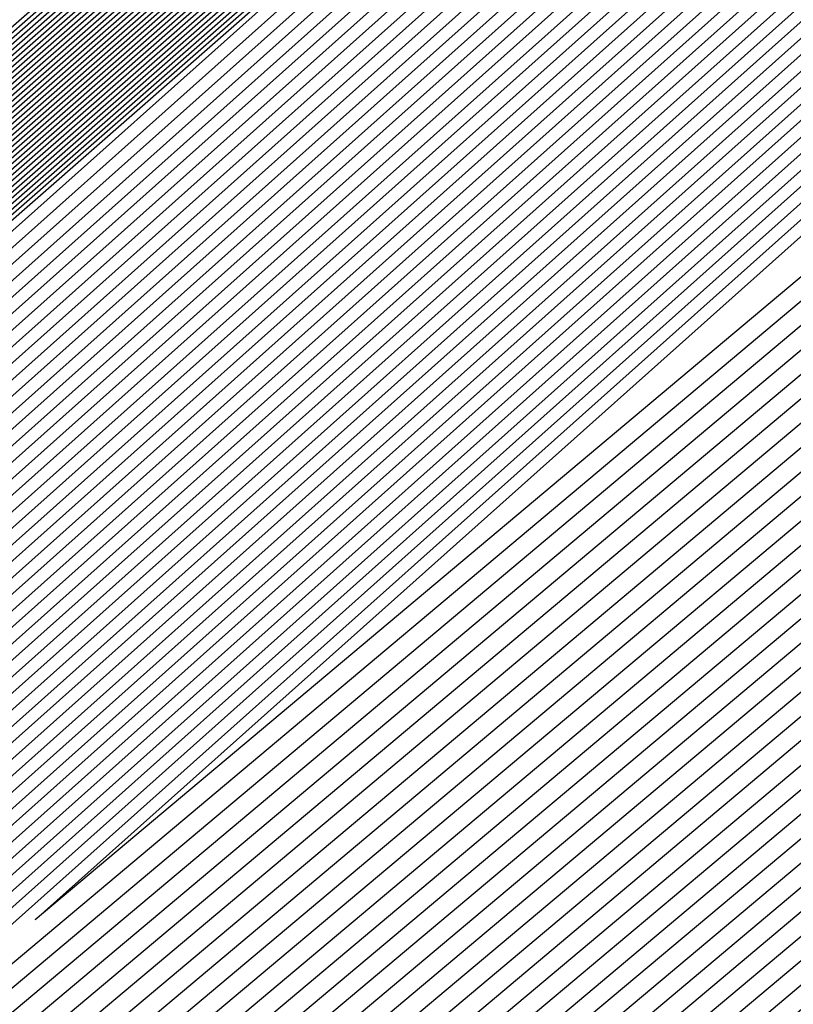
# Model space of a CAD drawing. Extents: x 3249832 to 3255657, y 13789405 to 13793316.
# Tile 864 of 1056: x 3253210.326 to 3253210.459, y 13791259.01 to 13791259.181. Entities that reach past the tile are written whole.
import ezdxf

# ---------------------------------------------------------------- set-up
doc = ezdxf.new("R2010")
doc.units = 0
doc.header["$LTSCALE"] = 100
doc.header["$MEASUREMENT"] = 0
for name, color, linetype in [('GRATIO_03231_CON', 1, 'CONTINUOUS'), ('GRATIO_0323_ICON', 1, 'CONTINUOUS'), ('TARGETS_EAST', 7, 'CONTINUOUS')]:
    doc.layers.add(name, color=color, linetype=linetype)

# ---------------------------------------------------------------- blocks, each defined once
blk = doc.blocks.new('Gratio_032316_contours')
at = {"layer": 'GRATIO_03231_CON', "color": 5, "linetype": 'Continuous', "flags": 128}
for points in [[(3253199.91476, 13791249.94607), (3253206.35005, 13791255.69401), (3253220.62135, 13791268.20931), (3253234.91309, 13791280.70156), (3253243.14501, 13791287.89098), (3253246.17798, 13791290.54045), (3253246.60814, 13791290.92348), (3253246.81319, 13791291.12271), (3253248.29704, 13791292.45723), (3253252.34515, 13791296.05524), (3253259.60281, 13791302.47703), (3253268.15463, 13791310.01121), (3253275.44504, 13791316.37851), (3253279.74658, 13791320.03974), (3253282.6443, 13791322.4162), (3253286.55135, 13791325.66929), (3253293.09954, 13791331.2627), (3253300.79521, 13791337.86923)], [(3253200.04827, 13791250.06247), (3253206.46521, 13791255.79401), (3253220.69582, 13791268.27363), (3253234.94682, 13791280.73025), (3253243.15531, 13791287.89915), (3253246.17972, 13791290.54097), (3253246.60886, 13791290.92268), (3253246.80649, 13791291.1146), (3253248.23624, 13791292.40044), (3253252.13672, 13791295.86723), (3253259.1297, 13791302.05482), (3253267.36963, 13791309.31423), (3253274.39416, 13791315.44932), (3253278.55179, 13791318.98826), (3253281.43456, 13791321.35667), (3253285.44542, 13791324.70455), (3253292.19561, 13791330.47582), (3253300.12972, 13791337.29016)], [(3253200.18178, 13791250.17887), (3253206.58037, 13791255.89402), (3253220.77029, 13791268.33795), (3253234.98056, 13791280.75895), (3253243.1656, 13791287.90733), (3253246.18145, 13791290.5415), (3253246.60957, 13791290.92188), (3253246.79978, 13791291.1065), (3253248.17544, 13791292.34365), (3253251.92829, 13791295.67922), (3253258.65658, 13791301.63261), (3253266.58464, 13791308.61725), (3253273.34328, 13791314.52012), (3253277.357, 13791317.93677), (3253280.22483, 13791320.29715), (3253284.33949, 13791323.73982), (3253291.29169, 13791329.68894), (3253299.46423, 13791336.71108)], [(3253200.44879, 13791250.41166), (3253206.81069, 13791256.09404), (3253220.91924, 13791268.4666), (3253235.04803, 13791280.81634), (3253243.18618, 13791287.92368), (3253246.18492, 13791290.54255), (3253246.611, 13791290.92029), (3253246.78637, 13791291.09029), (3253248.05384, 13791292.23007), (3253251.51143, 13791295.3032), (3253257.71035, 13791300.78818), (3253265.01464, 13791307.22329), (3253271.24153, 13791312.66173), (3253274.96742, 13791315.8338), (3253277.80537, 13791318.17811), (3253282.12763, 13791321.81036), (3253289.48383, 13791328.11518), (3253298.13324, 13791335.55292)], [(3253200.5823, 13791250.52806), (3253206.92586, 13791256.19405), (3253220.99372, 13791268.53092), (3253235.08176, 13791280.84504), (3253243.19647, 13791287.93185), (3253246.18666, 13791290.54307), (3253246.61171, 13791290.9195), (3253246.77966, 13791291.08219), (3253247.99304, 13791292.17328), (3253251.303, 13791295.11519), (3253257.23724, 13791300.36597), (3253264.22964, 13791306.52631), (3253270.19065, 13791311.73254), (3253273.77263, 13791314.78231), (3253276.59564, 13791317.11859), (3253281.0217, 13791320.84562), (3253288.57991, 13791327.3283), (3253297.46775, 13791334.97385)], [(3253200.71581, 13791250.64445), (3253207.04102, 13791256.29406), (3253221.06819, 13791268.59524), (3253235.1155, 13791280.87374), (3253243.20676, 13791287.94002), (3253246.18839, 13791290.5436), (3253246.61242, 13791290.9187), (3253246.77296, 13791291.07408), (3253247.93224, 13791292.11649), (3253251.09457, 13791294.92718), (3253256.76412, 13791299.94376), (3253263.44465, 13791305.82933), (3253269.13978, 13791310.80334), (3253272.57784, 13791313.73083), (3253275.38591, 13791316.05906), (3253279.91577, 13791319.88089), (3253287.67598, 13791326.54142), (3253296.80226, 13791334.39477)], [(3253200.84932, 13791250.76085), (3253207.15618, 13791256.39406), (3253221.14266, 13791268.65956), (3253235.14923, 13791280.90243), (3253243.21706, 13791287.9482), (3253246.19012, 13791290.54412), (3253246.61314, 13791290.9179), (3253246.76625, 13791291.06598), (3253247.87144, 13791292.0597), (3253250.88614, 13791294.73917), (3253256.29101, 13791299.52155), (3253262.65965, 13791305.13235), (3253268.0889, 13791309.87415), (3253271.38305, 13791312.67934), (3253274.17618, 13791314.99954), (3253278.80984, 13791318.91616), (3253286.77206, 13791325.75454), (3253296.13677, 13791333.81569)], [(3253201.11633, 13791250.99365), (3253207.3865, 13791256.59408), (3253221.29161, 13791268.78821), (3253235.2167, 13791280.95983), (3253243.23764, 13791287.96455), (3253246.19359, 13791290.54517), (3253246.61456, 13791290.91631), (3253246.75284, 13791291.04977), (3253247.74984, 13791291.94612), (3253250.46928, 13791294.36315), (3253255.34478, 13791298.67713), (3253261.08965, 13791303.73839), (3253265.98715, 13791308.01576), (3253268.99347, 13791310.57637), (3253271.75672, 13791312.8805), (3253276.59798, 13791316.9867), (3253284.9642, 13791324.18078), (3253294.80578, 13791332.65754)], [(3253201.24984, 13791251.11004), (3253207.50166, 13791256.69409), (3253221.36608, 13791268.85253), (3253235.25044, 13791280.98852), (3253243.24793, 13791287.97272), (3253246.19533, 13791290.5457), (3253246.61528, 13791290.91552), (3253246.74613, 13791291.04167), (3253247.68904, 13791291.88933), (3253250.26085, 13791294.17514), (3253254.87166, 13791298.25492), (3253260.30466, 13791303.04141), (3253264.93627, 13791307.08657), (3253267.79868, 13791309.52489), (3253270.54699, 13791311.82097), (3253275.49205, 13791316.02196), (3253284.06028, 13791323.3939), (3253294.14029, 13791332.07846)], [(3253201.38335, 13791251.22644), (3253207.61682, 13791256.7941), (3253221.44056, 13791268.91685), (3253235.28417, 13791281.01722), (3253243.25822, 13791287.9809), (3253246.19706, 13791290.54622), (3253246.61599, 13791290.91472), (3253246.73943, 13791291.03356), (3253247.62824, 13791291.83254), (3253250.05242, 13791293.98713), (3253254.39855, 13791297.83271), (3253259.51966, 13791302.34443), (3253263.88539, 13791306.15737), (3253266.60389, 13791308.4734), (3253269.33726, 13791310.76145), (3253274.38613, 13791315.05723), (3253283.15635, 13791322.60702), (3253293.4748, 13791331.49938)], [(3253201.51686, 13791251.34284), (3253207.73198, 13791256.8941), (3253221.51503, 13791268.98117), (3253235.31791, 13791281.04592), (3253243.26852, 13791287.98907), (3253246.1988, 13791290.54675), (3253246.6167, 13791290.91393), (3253246.73272, 13791291.02546), (3253247.56744, 13791291.77576), (3253249.84399, 13791293.79912), (3253253.92543, 13791297.41049), (3253258.73466, 13791301.64744), (3253262.83452, 13791305.22818), (3253265.4091, 13791307.42192), (3253268.12753, 13791309.70193), (3253273.2802, 13791314.0925), (3253282.25242, 13791321.82014), (3253292.80931, 13791330.9203), (3253301.81088, 13791338.63068)], [(3253201.78387, 13791251.57563), (3253207.9623, 13791257.09412), (3253221.66398, 13791269.10982), (3253235.38538, 13791281.10331), (3253243.2891, 13791288.00542), (3253246.20227, 13791290.5478), (3253246.61813, 13791290.91233), (3253246.71931, 13791291.00925), (3253247.44584, 13791291.66218), (3253249.42713, 13791293.4231), (3253252.9792, 13791296.56607), (3253257.16467, 13791300.25348), (3253260.73276, 13791303.36979), (3253263.01952, 13791305.31895), (3253265.70807, 13791307.58288), (3253271.06834, 13791312.16303), (3253280.44457, 13791320.24638), (3253291.47832, 13791329.76215), (3253300.88547, 13791337.82513)], [(3253201.91738, 13791251.69203), (3253208.07746, 13791257.19413), (3253221.73845, 13791269.17414), (3253235.41911, 13791281.13201), (3253243.29939, 13791288.01359), (3253246.204, 13791290.54832), (3253246.61884, 13791290.91154), (3253246.71261, 13791291.00114), (3253247.38504, 13791291.60539), (3253249.2187, 13791293.23509), (3253252.50609, 13791296.14386), (3253256.37967, 13791299.5565), (3253259.68189, 13791302.44059), (3253261.82473, 13791304.26746), (3253264.49834, 13791306.52336), (3253269.96241, 13791311.1983), (3253279.54064, 13791319.4595), (3253290.81283, 13791329.18307), (3253300.42277, 13791337.42236)], [(3253202.05089, 13791251.80842), (3253208.19262, 13791257.29414), (3253221.81293, 13791269.23846), (3253235.45285, 13791281.16071), (3253243.30968, 13791288.02177), (3253246.20573, 13791290.54885), (3253246.61956, 13791290.91074), (3253246.7059, 13791290.99304), (3253247.32424, 13791291.5486), (3253249.01027, 13791293.04708), (3253252.03297, 13791295.72165), (3253255.59467, 13791298.85952), (3253258.63101, 13791301.5114), (3253260.62994, 13791303.21597), (3253263.28861, 13791305.46384), (3253268.85648, 13791310.23357), (3253278.63672, 13791318.67262), (3253290.14734, 13791328.60399), (3253299.96006, 13791337.01958)], [(3253222.18973, 13791268.9562), (3253208.47101, 13791257.20698), (3253202.18439, 13791251.92482), (3253202.18439, 13791251.92482), (3253208.30778, 13791257.39414), (3253221.8874, 13791269.30278)], [(3253222.33685, 13791269.08692), (3253208.70035, 13791257.40813), (3253202.45141, 13791252.15761), (3253202.45141, 13791252.15761), (3253208.5381, 13791257.59416), (3253222.03635, 13791269.43142)], [(3253222.41042, 13791269.15229), (3253208.81502, 13791257.50869), (3253202.58492, 13791252.27401), (3253202.58492, 13791252.27401), (3253208.65326, 13791257.69417), (3253222.11082, 13791269.49575)], [(3253222.48398, 13791269.21765), (3253208.92969, 13791257.60926), (3253202.71843, 13791252.39041), (3253202.71843, 13791252.39041), (3253208.76842, 13791257.79418), (3253222.18529, 13791269.56007)], [(3253222.55754, 13791269.28301), (3253209.04436, 13791257.70983), (3253202.85194, 13791252.50681), (3253202.85193, 13791252.50681), (3253208.88358, 13791257.89419), (3253222.25977, 13791269.62439)], [(3253222.70467, 13791269.41374), (3253209.2737, 13791257.91097), (3253203.11895, 13791252.7396), (3253203.11895, 13791252.7396), (3253209.1139, 13791258.0942), (3253222.40871, 13791269.75304)], [(3253222.77823, 13791269.4791), (3253209.38837, 13791258.01154), (3253203.25246, 13791252.856), (3253203.25246, 13791252.856), (3253209.22906, 13791258.19421), (3253222.48319, 13791269.81736)], [(3253222.8518, 13791269.54447), (3253209.50304, 13791258.11211), (3253203.38597, 13791252.97239), (3253203.38597, 13791252.97239), (3253209.34422, 13791258.29422), (3253222.55766, 13791269.88168)], [(3253222.92536, 13791269.60983), (3253209.61771, 13791258.21268), (3253203.51947, 13791253.08879), (3253203.51947, 13791253.08879), (3253209.45938, 13791258.39423), (3253222.63214, 13791269.946)], [(3253294.55593, 13791331.78482), (3253282.65133, 13791321.30274), (3253268.6032, 13791309.01445), (3253256.6338, 13791298.60027), (3253249.91373, 13791292.81609), (3253247.40711, 13791290.71997), (3253247.02638, 13791290.44557), (3253246.62867, 13791290.09727), (3253243.8498, 13791287.66252), (3253236.27025, 13791281.09954), (3253223.07249, 13791269.74056), (3253209.84706, 13791258.41382), (3253203.78649, 13791253.32159), (3253203.78649, 13791253.32159), (3253209.68971, 13791258.59423), (3253222.78114, 13791270.07458), (3253235.89161, 13791281.53353), (3253243.79641, 13791288.43297), (3253249.04881, 13791292.99861), (3253256.14655, 13791299.14707), (3253268.13516, 13791309.52901), (3253282.25127, 13791321.73092), (3253294.2793, 13791332.07331)], [(3253294.30341, 13791331.56698), (3253282.46184, 13791321.1404), (3253268.48808, 13791308.91717), (3253256.58203, 13791298.55815), (3253249.89752, 13791292.80461), (3253247.40414, 13791290.71961), (3253247.02543, 13791290.44664), (3253246.629, 13791290.09938), (3253243.85878, 13791287.67218), (3253236.30279, 13791281.1296), (3253223.14605, 13791269.80592), (3253209.96173, 13791258.51439), (3253203.92, 13791253.43798), (3253203.92, 13791253.43798), (3253209.80487, 13791258.69424), (3253222.85565, 13791270.13885), (3253235.92547, 13791281.56208), (3253243.80512, 13791288.43921), (3253249.03601, 13791292.98573), (3253256.09723, 13791299.1022), (3253268.02248, 13791309.42905), (3253282.06389, 13791321.56632), (3253294.02824, 13791331.85395)], [(3253294.05089, 13791331.34915), (3253282.27235, 13791320.97806), (3253268.37296, 13791308.8199), (3253256.53026, 13791298.51602), (3253249.8813, 13791292.79314), (3253247.40117, 13791290.71925), (3253247.02448, 13791290.44772), (3253246.62933, 13791290.10149), (3253243.86776, 13791287.68184), (3253236.33533, 13791281.15966), (3253223.21961, 13791269.87129), (3253210.0764, 13791258.61496), (3253204.05351, 13791253.55438), (3253204.05351, 13791253.55438), (3253209.92004, 13791258.79424), (3253222.93017, 13791270.20313), (3253235.95934, 13791281.59062), (3253243.81382, 13791288.44544), (3253249.02321, 13791292.97286), (3253256.04791, 13791299.05733), (3253267.90979, 13791309.32909), (3253281.87651, 13791321.40172), (3253293.77719, 13791331.63458)], [(3253293.79837, 13791331.13131), (3253282.08285, 13791320.81572), (3253268.25784, 13791308.72262), (3253256.47849, 13791298.4739), (3253249.86508, 13791292.78166), (3253247.39821, 13791290.71889), (3253247.02354, 13791290.4488), (3253246.62966, 13791290.1036), (3253243.87675, 13791287.6915), (3253236.36787, 13791281.18972), (3253223.29318, 13791269.93665), (3253210.19107, 13791258.71553), (3253204.18702, 13791253.67078), (3253204.18701, 13791253.67078), (3253210.0352, 13791258.89424), (3253223.00468, 13791270.26741), (3253235.9932, 13791281.61917), (3253243.82253, 13791288.45167), (3253249.01041, 13791292.95999), (3253255.9986, 13791299.01245), (3253267.79711, 13791309.22914), (3253281.68913, 13791321.23712), (3253293.52613, 13791331.41522)], [(3253281.70387, 13791320.49104), (3253268.02759, 13791308.52807), (3253256.37495, 13791298.38965), (3253249.83265, 13791292.75871), (3253247.39227, 13791290.71816), (3253247.02165, 13791290.45095), (3253246.63032, 13791290.10782), (3253243.89471, 13791287.71083), (3253236.43295, 13791281.24983), (3253223.4403, 13791270.06738), (3253210.42041, 13791258.91666), (3253204.45403, 13791253.90357), (3253204.45403, 13791253.90357), (3253210.2655, 13791259.09429), (3253223.15342, 13791270.39627), (3253236.05998, 13791281.67732), (3253243.49467, 13791288.16911), (3253246.23629, 13791290.55891), (3253246.63094, 13791290.89792), (3253246.97688, 13791291.19282), (3253249.38096, 13791293.27243), (3253255.90221, 13791298.92109), (3253267.57241, 13791309.02875), (3253281.31446, 13791320.90786)], [(3253281.51437, 13791320.3287), (3253267.91246, 13791308.4308), (3253256.32319, 13791298.34753), (3253249.81643, 13791292.74723), (3253247.38931, 13791290.7178), (3253247.0207, 13791290.45203), (3253246.63065, 13791290.10993), (3253243.90369, 13791287.72049), (3253236.4655, 13791281.27989), (3253223.51387, 13791270.13274), (3253210.53508, 13791259.01723), (3253204.58754, 13791254.01997), (3253204.58754, 13791254.01997), (3253210.38066, 13791259.1943), (3253223.22789, 13791270.4606), (3253236.0937, 13791281.70603), (3253243.50493, 13791288.17732), (3253246.23793, 13791290.55953), (3253246.63143, 13791290.89735), (3253246.97568, 13791291.19044), (3253249.36691, 13791293.25849), (3253255.85289, 13791298.87622), (3253267.45972, 13791308.92879), (3253281.12708, 13791320.74326)], [(3253281.32488, 13791320.16636), (3253267.79734, 13791308.33352), (3253256.27142, 13791298.30541), (3253249.80022, 13791292.73576), (3253247.38634, 13791290.71744), (3253247.01976, 13791290.4531), (3253246.63098, 13791290.11204), (3253243.91267, 13791287.73015), (3253236.49804, 13791281.30995), (3253223.58743, 13791270.1981), (3253210.64975, 13791259.1178), (3253204.72105, 13791254.13636), (3253204.72105, 13791254.13637), (3253210.49582, 13791259.2943), (3253223.30236, 13791270.52492), (3253236.12742, 13791281.73474), (3253243.51518, 13791288.18552), (3253246.23956, 13791290.56015), (3253246.63193, 13791290.89678), (3253246.97448, 13791291.18805), (3253249.35287, 13791293.24455), (3253255.80356, 13791298.83135), (3253267.34704, 13791308.82884), (3253280.9397, 13791320.57865)], [(3253281.13539, 13791320.00402), (3253267.68222, 13791308.23625), (3253256.21965, 13791298.26328), (3253249.784, 13791292.72428), (3253247.38337, 13791290.71708), (3253247.01881, 13791290.45418), (3253246.63131, 13791290.11416), (3253243.92165, 13791287.73981), (3253236.53058, 13791281.34001), (3253223.66099, 13791270.26347), (3253210.76442, 13791259.21837), (3253204.85455, 13791254.25276), (3253204.85455, 13791254.25276), (3253210.61098, 13791259.39431), (3253223.37683, 13791270.58925), (3253236.16114, 13791281.76345), (3253243.52543, 13791288.19373), (3253246.2412, 13791290.56077), (3253246.63242, 13791290.89621), (3253246.97329, 13791291.18567), (3253249.33882, 13791293.23061), (3253255.75424, 13791298.78648), (3253267.23435, 13791308.72888), (3253280.75231, 13791320.41405)], [(3253267.45197, 13791308.0417), (3253256.11611, 13791298.17904), (3253249.75157, 13791292.70133), (3253247.37744, 13791290.71635), (3253247.01692, 13791290.45633), (3253246.63197, 13791290.11838), (3253243.93961, 13791287.75913), (3253236.59567, 13791281.40012), (3253223.80812, 13791270.3942), (3253210.99376, 13791259.41951), (3253205.12157, 13791254.48556), (3253205.12157, 13791254.48556), (3253210.84129, 13791259.59433), (3253223.52577, 13791270.7179), (3253236.22858, 13791281.82086), (3253243.54593, 13791288.21014), (3253246.24446, 13791290.562), (3253246.6334, 13791290.89508), (3253246.97089, 13791291.1809), (3253249.31072, 13791293.20273), (3253255.65559, 13791298.69674), (3253267.00898, 13791308.52897)], [(3253267.33685, 13791307.94442), (3253256.06434, 13791298.13691), (3253249.73535, 13791292.68985), (3253247.37447, 13791290.71599), (3253247.01598, 13791290.45741), (3253246.6323, 13791290.12049), (3253243.9486, 13791287.76879), (3253236.62821, 13791281.43018), (3253223.88168, 13791270.45956), (3253211.10843, 13791259.52008), (3253205.25508, 13791254.60195), (3253205.25508, 13791254.60195), (3253210.95645, 13791259.69434), (3253223.60023, 13791270.78223), (3253236.2623, 13791281.84957), (3253243.55619, 13791288.21834), (3253246.2461, 13791290.56262), (3253246.63389, 13791290.89451), (3253246.96969, 13791291.17852), (3253249.29667, 13791293.18879), (3253255.60626, 13791298.65187), (3253266.8963, 13791308.42902)], [(3253267.22172, 13791307.84715), (3253256.01257, 13791298.09479), (3253249.71913, 13791292.67838), (3253247.37151, 13791290.71563), (3253247.01503, 13791290.45848), (3253246.63263, 13791290.1226), (3253243.95758, 13791287.77846), (3253236.66075, 13791281.46024), (3253223.95525, 13791270.52492), (3253211.2231, 13791259.62065), (3253205.38858, 13791254.71835), (3253205.38859, 13791254.71835), (3253211.07161, 13791259.79435), (3253223.6747, 13791270.84655), (3253236.29602, 13791281.87828), (3253243.56644, 13791288.22655), (3253246.24773, 13791290.56324), (3253246.63439, 13791290.89394), (3253246.9685, 13791291.17613), (3253249.28262, 13791293.17485), (3253255.55694, 13791298.607), (3253266.78361, 13791308.32906)], [(3253267.1066, 13791307.74987), (3253255.96081, 13791298.05266), (3253249.70292, 13791292.6669), (3253247.36854, 13791290.71526), (3253247.01409, 13791290.45956), (3253246.63296, 13791290.12471), (3253243.96656, 13791287.78812), (3253236.69329, 13791281.49029), (3253224.02881, 13791270.59029), (3253211.33777, 13791259.72122), (3253205.52209, 13791254.83475), (3253205.52209, 13791254.83475), (3253211.18677, 13791259.89435), (3253223.74917, 13791270.91088), (3253236.32974, 13791281.90699), (3253243.57669, 13791288.23475), (3253246.24937, 13791290.56386), (3253246.63488, 13791290.89337), (3253246.9673, 13791291.17375), (3253249.26858, 13791293.16091), (3253255.50762, 13791298.56213), (3253266.67093, 13791308.22911)], [(3253266.87636, 13791307.55532), (3253255.85727, 13791297.96842), (3253249.67048, 13791292.64395), (3253247.36261, 13791290.71454), (3253247.01219, 13791290.46171), (3253246.63362, 13791290.12893), (3253243.98452, 13791287.80744), (3253236.75838, 13791281.55041), (3253224.17594, 13791270.72101), (3253211.56711, 13791259.92236), (3253205.78911, 13791255.06754), (3253205.78911, 13791255.06754), (3253211.41709, 13791260.09437), (3253223.89811, 13791271.03953), (3253236.39717, 13791281.9644), (3253243.59719, 13791288.25117), (3253246.25263, 13791290.56509), (3253246.63586, 13791290.89224), (3253246.96491, 13791291.16898), (3253249.24048, 13791293.13303), (3253255.40897, 13791298.4724), (3253266.44556, 13791308.0292)], [(3253266.76123, 13791307.45805), (3253255.8055, 13791297.92629), (3253249.65427, 13791292.63247), (3253247.35964, 13791290.71418), (3253247.01125, 13791290.46279), (3253246.63395, 13791290.13104), (3253243.9935, 13791287.8171), (3253236.79092, 13791281.58047), (3253224.2495, 13791270.78638), (3253211.68179, 13791260.02293), (3253205.92262, 13791255.18394), (3253205.92262, 13791255.18394), (3253211.53225, 13791260.19438), (3253223.97258, 13791271.10386), (3253236.43089, 13791281.99311), (3253243.60744, 13791288.25937), (3253246.25427, 13791290.56571), (3253246.63635, 13791290.89167), (3253246.96371, 13791291.1666), (3253249.22643, 13791293.11909), (3253255.35964, 13791298.42753), (3253266.33287, 13791307.92924)], [(3253266.64611, 13791307.36077), (3253255.75373, 13791297.88417), (3253249.63805, 13791292.621), (3253247.35667, 13791290.71382), (3253247.0103, 13791290.46387), (3253246.63428, 13791290.13316), (3253244.00248, 13791287.82676), (3253236.82346, 13791281.61053), (3253224.32306, 13791270.85174), (3253211.79646, 13791260.1235), (3253206.05613, 13791255.30034), (3253206.05613, 13791255.30033), (3253211.64741, 13791260.29439), (3253224.04705, 13791271.16818), (3253236.46461, 13791282.02182), (3253243.6177, 13791288.26758), (3253246.2559, 13791290.56633), (3253246.63684, 13791290.8911), (3253246.96251, 13791291.16422), (3253249.21238, 13791293.10515), (3253255.31032, 13791298.38266), (3253266.22019, 13791307.82929)], [(3253266.53099, 13791307.2635), (3253255.70196, 13791297.84205), (3253249.62183, 13791292.60952), (3253247.35371, 13791290.71345), (3253247.00936, 13791290.46494), (3253246.63461, 13791290.13527), (3253244.01147, 13791287.83642), (3253236.856, 13791281.64058), (3253224.39663, 13791270.9171), (3253211.91113, 13791260.22407), (3253206.18963, 13791255.41673), (3253206.18963, 13791255.41673), (3253211.76257, 13791260.3944), (3253224.12152, 13791271.23251), (3253236.49833, 13791282.05053), (3253243.62795, 13791288.27578), (3253246.25754, 13791290.56695), (3253246.63734, 13791290.89054), (3253246.96131, 13791291.16183), (3253249.19833, 13791293.09121), (3253255.26099, 13791298.33779), (3253266.1075, 13791307.72933)], [(3253266.30074, 13791307.06895), (3253255.59843, 13791297.7578), (3253249.5894, 13791292.58657), (3253247.34778, 13791290.71273), (3253247.00747, 13791290.4671), (3253246.63526, 13791290.13949), (3253244.02943, 13791287.85574), (3253236.92109, 13791281.7007), (3253224.54375, 13791271.04783), (3253212.14047, 13791260.42521), (3253206.45665, 13791255.64953), (3253206.45665, 13791255.64953), (3253211.99289, 13791260.59441), (3253224.27046, 13791271.36115), (3253236.56577, 13791282.10794), (3253243.64845, 13791288.29219), (3253246.2608, 13791290.56818), (3253246.63832, 13791290.8894), (3253246.95892, 13791291.15707), (3253249.17024, 13791293.06333), (3253255.16235, 13791298.24805), (3253265.88213, 13791307.52942)], [(3253266.18562, 13791306.97167), (3253255.54666, 13791297.71567), (3253249.57318, 13791292.57509), (3253247.34481, 13791290.71237), (3253247.00652, 13791290.46817), (3253246.63559, 13791290.1416), (3253244.03841, 13791287.86541), (3253236.95363, 13791281.73076), (3253224.61732, 13791271.1132), (3253212.25514, 13791260.52577), (3253206.59016, 13791255.76592), (3253206.59016, 13791255.76592), (3253212.10805, 13791260.69442), (3253224.34492, 13791271.42548), (3253236.59949, 13791282.13665), (3253243.6587, 13791288.3004), (3253246.26244, 13791290.5688), (3253246.63881, 13791290.88883), (3253246.95772, 13791291.15468), (3253249.15619, 13791293.04939), (3253255.11302, 13791298.20318), (3253265.76944, 13791307.42947)], [(3253266.07049, 13791306.8744), (3253255.49489, 13791297.67355), (3253249.55697, 13791292.56362), (3253247.34184, 13791290.712), (3253247.00558, 13791290.46925), (3253246.63592, 13791290.14371), (3253244.04739, 13791287.87507), (3253236.98617, 13791281.76081), (3253224.69088, 13791271.17856), (3253212.36981, 13791260.62634), (3253206.72366, 13791255.88232), (3253206.72367, 13791255.88232), (3253212.22321, 13791260.79443), (3253224.41939, 13791271.4898), (3253236.63321, 13791282.16536), (3253243.66895, 13791288.30861), (3253246.26407, 13791290.56942), (3253246.6393, 13791290.88827), (3253246.95652, 13791291.1523), (3253249.14214, 13791293.03545), (3253255.0637, 13791298.15831), (3253265.65676, 13791307.32951)], [(3253265.95537, 13791306.77712), (3253255.44312, 13791297.63143), (3253249.54075, 13791292.55214), (3253247.33888, 13791290.71164), (3253247.00463, 13791290.47032), (3253246.63625, 13791290.14582), (3253244.05637, 13791287.88473), (3253237.01871, 13791281.79087), (3253224.76444, 13791271.24392), (3253212.48448, 13791260.72691), (3253206.85717, 13791255.99872), (3253206.85717, 13791255.99872), (3253212.33837, 13791260.89444), (3253224.49386, 13791271.55413), (3253236.66693, 13791282.19407), (3253243.67921, 13791288.31681), (3253246.26571, 13791290.57004), (3253246.6398, 13791290.8877), (3253246.95533, 13791291.14992), (3253249.12809, 13791293.02151), (3253255.01437, 13791298.11344), (3253265.54407, 13791307.22956)], [(3253265.72512, 13791306.58257), (3253255.33958, 13791297.54718), (3253249.50832, 13791292.52919), (3253247.33294, 13791290.71092), (3253247.00274, 13791290.47248), (3253246.63691, 13791290.15005), (3253244.07433, 13791287.90405), (3253237.0838, 13791281.85099), (3253224.91157, 13791271.37465), (3253212.71382, 13791260.92805), (3253207.12419, 13791256.23151), (3253207.12419, 13791256.23151), (3253212.56869, 13791261.09446), (3253224.6428, 13791271.68278), (3253236.73437, 13791282.25148), (3253243.69971, 13791288.33322), (3253246.26897, 13791290.57127), (3253246.64078, 13791290.88656), (3253246.95293, 13791291.14515), (3253249.1, 13791292.99362), (3253254.91572, 13791298.02371), (3253265.3187, 13791307.02965)], [(3253265.61, 13791306.4853), (3253255.28781, 13791297.50506), (3253249.4921, 13791292.51771), (3253247.32998, 13791290.71056), (3253247.0018, 13791290.47355), (3253246.63724, 13791290.15216), (3253244.08331, 13791287.91371), (3253237.11634, 13791281.88104), (3253224.98513, 13791271.44001), (3253212.82849, 13791261.02862), (3253207.2577, 13791256.34791), (3253207.2577, 13791256.34791), (3253212.68385, 13791261.19447), (3253224.71727, 13791271.7471), (3253236.76809, 13791282.28019), (3253243.70996, 13791288.34143), (3253246.27061, 13791290.57189), (3253246.64127, 13791290.88599), (3253246.95174, 13791291.14277), (3253249.08595, 13791292.97968), (3253254.8664, 13791297.97884), (3253265.20602, 13791306.92969)], [(3253265.49488, 13791306.38803), (3253255.23605, 13791297.46293), (3253249.47588, 13791292.50624), (3253247.32701, 13791290.71019), (3253247.00085, 13791290.47463), (3253246.63757, 13791290.15427), (3253244.0923, 13791287.92337), (3253237.14888, 13791281.9111), (3253225.0587, 13791271.50538), (3253212.94316, 13791261.12919), (3253207.39121, 13791256.46431), (3253207.39121, 13791256.46431), (3253212.79901, 13791261.29448), (3253224.79174, 13791271.81143), (3253236.80181, 13791282.3089), (3253243.72021, 13791288.34963), (3253246.27224, 13791290.57251), (3253246.64176, 13791290.88543), (3253246.95054, 13791291.14038), (3253249.0719, 13791292.96574), (3253254.81708, 13791297.93397), (3253265.09333, 13791306.82974)], [(3253265.37976, 13791306.29075), (3253255.18428, 13791297.42081), (3253249.45967, 13791292.49476), (3253247.32404, 13791290.70983), (3253246.9999, 13791290.47571), (3253246.6379, 13791290.15638), (3253244.10128, 13791287.93303), (3253237.18142, 13791281.94116), (3253225.13226, 13791271.57074), (3253213.05783, 13791261.22976), (3253207.52471, 13791256.5807), (3253207.52471, 13791256.5807), (3253212.91417, 13791261.39448), (3253224.86621, 13791271.87575), (3253236.83553, 13791282.33761), (3253243.73047, 13791288.35784), (3253246.27388, 13791290.57313), (3253246.64226, 13791290.88486), (3253246.94934, 13791291.138), (3253249.05785, 13791292.9518), (3253254.76775, 13791297.8891), (3253264.98065, 13791306.72978)], [(3253265.14951, 13791306.0962), (3253255.08074, 13791297.33656), (3253249.42723, 13791292.47181), (3253247.31811, 13791290.70911), (3253246.99801, 13791290.47786), (3253246.63856, 13791290.1606), (3253244.11924, 13791287.95236), (3253237.24651, 13791282.00127), (3253225.27938, 13791271.70147), (3253213.28717, 13791261.4309), (3253207.79173, 13791256.8135), (3253207.79173, 13791256.8135), (3253213.14449, 13791261.5945), (3253225.01515, 13791272.0044), (3253236.90297, 13791282.39502), (3253243.75097, 13791288.37425), (3253246.27714, 13791290.57436), (3253246.64324, 13791290.88372), (3253246.94695, 13791291.13323), (3253249.02975, 13791292.92392), (3253254.6691, 13791297.79936), (3253264.75528, 13791306.52987)], [(3253265.03439, 13791305.99892), (3253255.02897, 13791297.29444), (3253249.41102, 13791292.46033), (3253247.31514, 13791290.70874), (3253246.99707, 13791290.47894), (3253246.63889, 13791290.16271), (3253244.12822, 13791287.96202), (3253237.27905, 13791282.03133), (3253225.35295, 13791271.76683), (3253213.40184, 13791261.53147), (3253207.92524, 13791256.92989), (3253207.92524, 13791256.92989), (3253213.25965, 13791261.69451), (3253225.08961, 13791272.06873), (3253236.93669, 13791282.42373), (3253243.76122, 13791288.38246), (3253246.27878, 13791290.57498), (3253246.64373, 13791290.88316), (3253246.94575, 13791291.13085), (3253249.01571, 13791292.90998), (3253254.61978, 13791297.75449), (3253264.64259, 13791306.42992)], [(3253264.91926, 13791305.90165), (3253254.9772, 13791297.25231), (3253249.3948, 13791292.44886), (3253247.31218, 13791290.70838), (3253246.99612, 13791290.48001), (3253246.63922, 13791290.16482), (3253244.1372, 13791287.97168), (3253237.31159, 13791282.06139), (3253225.42651, 13791271.83219), (3253213.51651, 13791261.63204), (3253208.05874, 13791257.04629), (3253208.05875, 13791257.04629), (3253213.37481, 13791261.79452), (3253225.16408, 13791272.13306), (3253236.97041, 13791282.45244), (3253243.77147, 13791288.39066), (3253246.28041, 13791290.5756), (3253246.64422, 13791290.88259), (3253246.94455, 13791291.12847), (3253249.00166, 13791292.89604), (3253254.57046, 13791297.70962), (3253264.52991, 13791306.32996)], [(3253264.80414, 13791305.80438), (3253254.92543, 13791297.21019), (3253249.37858, 13791292.43738), (3253247.30921, 13791290.70802), (3253246.99518, 13791290.48109), (3253246.63955, 13791290.16693), (3253244.14618, 13791287.98134), (3253237.34413, 13791282.09145), (3253225.50007, 13791271.89756), (3253213.63118, 13791261.73261), (3253208.19225, 13791257.16269), (3253208.19225, 13791257.16269), (3253213.48997, 13791261.89453), (3253225.23855, 13791272.19738), (3253237.00413, 13791282.48115), (3253243.78172, 13791288.39887), (3253246.28205, 13791290.57622), (3253246.64472, 13791290.88202), (3253246.94335, 13791291.12608), (3253248.98761, 13791292.8821), (3253254.52113, 13791297.66475), (3253264.41722, 13791306.23001)], [(3253264.57389, 13791305.60983), (3253254.8219, 13791297.12594), (3253249.34615, 13791292.41443), (3253247.30328, 13791290.7073), (3253246.99329, 13791290.48324), (3253246.64021, 13791290.17116), (3253244.16415, 13791288.00066), (3253237.40922, 13791282.15156), (3253225.6472, 13791272.02829), (3253213.86052, 13791261.93375), (3253208.45927, 13791257.39548), (3253208.45927, 13791257.39548), (3253213.72028, 13791262.09454), (3253225.38749, 13791272.32603), (3253237.07157, 13791282.53856), (3253243.80223, 13791288.41528), (3253246.28532, 13791290.57745), (3253246.6457, 13791290.88089), (3253246.94096, 13791291.12132), (3253248.95951, 13791292.85422), (3253254.42248, 13791297.57502), (3253264.19185, 13791306.0301)], [(3253264.45877, 13791305.51255), (3253254.77013, 13791297.08382), (3253249.32993, 13791292.40295), (3253247.30031, 13791290.70693), (3253246.99234, 13791290.48432), (3253246.64054, 13791290.17327), (3253244.17313, 13791288.01032), (3253237.44176, 13791282.18162), (3253225.72077, 13791272.09365), (3253213.97519, 13791262.03431), (3253208.59278, 13791257.51188), (3253208.59278, 13791257.51188), (3253213.83545, 13791262.19455), (3253225.46196, 13791272.39036), (3253237.10529, 13791282.56727), (3253243.81248, 13791288.42348), (3253246.28695, 13791290.57807), (3253246.64619, 13791290.88032), (3253246.93976, 13791291.11893), (3253248.94547, 13791292.84028), (3253254.37316, 13791297.53015), (3253264.07917, 13791305.93015)], [(3253264.34365, 13791305.41528), (3253254.71836, 13791297.0417), (3253249.31372, 13791292.39148), (3253247.29734, 13791290.70657), (3253246.9914, 13791290.48539), (3253246.64087, 13791290.17538), (3253244.18211, 13791288.01998), (3253237.4743, 13791282.21168), (3253225.79433, 13791272.15901), (3253214.08986, 13791262.13489), (3253208.72629, 13791257.62828), (3253208.72628, 13791257.62828), (3253213.9506, 13791262.29456), (3253225.53643, 13791272.45468), (3253237.13901, 13791282.59598), (3253243.82273, 13791288.43169), (3253246.28858, 13791290.57869), (3253246.64668, 13791290.87975), (3253246.93857, 13791291.11655), (3253248.93142, 13791292.82634), (3253254.32383, 13791297.48528), (3253263.96648, 13791305.83019)], [(3253264.22852, 13791305.318), (3253254.66659, 13791296.99957), (3253249.2975, 13791292.38), (3253247.29438, 13791290.70621), (3253246.99045, 13791290.48647), (3253246.6412, 13791290.17749), (3253244.19109, 13791288.02965), (3253237.50684, 13791282.24174), (3253225.86789, 13791272.22438), (3253214.20454, 13791262.23545), (3253208.85979, 13791257.74467), (3253208.85979, 13791257.74467), (3253214.06576, 13791262.39457), (3253225.6109, 13791272.51901), (3253237.17273, 13791282.62469), (3253243.83298, 13791288.4399), (3253246.29022, 13791290.57931), (3253246.64717, 13791290.87918), (3253246.93737, 13791291.11417), (3253248.91737, 13791292.8124), (3253254.27451, 13791297.44041), (3253263.8538, 13791305.73024)], [(3253263.99828, 13791305.12345), (3253254.56305, 13791296.91532), (3253249.26507, 13791292.35705), (3253247.28844, 13791290.70548), (3253246.98856, 13791290.48862), (3253246.64186, 13791290.18171), (3253244.20905, 13791288.04897), (3253237.57193, 13791282.30185), (3253226.01502, 13791272.3551), (3253214.43388, 13791262.43659), (3253209.12681, 13791257.97747), (3253209.12681, 13791257.97747), (3253214.29608, 13791262.59459), (3253225.75984, 13791272.64766), (3253237.24016, 13791282.6821), (3253243.85349, 13791288.45631), (3253246.29349, 13791290.58054), (3253246.64816, 13791290.87805), (3253246.93497, 13791291.1094), (3253248.88927, 13791292.78452), (3253254.17586, 13791297.35067), (3253263.62842, 13791305.53033)], [(3253263.88315, 13791305.02618), (3253254.51129, 13791296.8732), (3253249.24885, 13791292.34558), (3253247.28548, 13791290.70512), (3253246.98761, 13791290.4897), (3253246.64219, 13791290.18382), (3253244.21803, 13791288.05863), (3253237.60447, 13791282.33191), (3253226.08858, 13791272.42047), (3253214.54855, 13791262.53716), (3253209.26032, 13791258.09386), (3253209.26032, 13791258.09386), (3253214.41124, 13791262.69459), (3253225.8343, 13791272.71198), (3253237.27388, 13791282.71081), (3253243.86374, 13791288.46451), (3253246.29512, 13791290.58116), (3253246.64865, 13791290.87748), (3253246.93378, 13791291.10702), (3253248.87522, 13791292.77058), (3253254.12654, 13791297.3058), (3253263.51574, 13791305.43037)], [(3253263.76803, 13791304.9289), (3253254.45952, 13791296.83108), (3253249.23263, 13791292.3341), (3253247.28251, 13791290.70476), (3253246.98667, 13791290.49078), (3253246.64252, 13791290.18593), (3253244.22702, 13791288.06829), (3253237.63701, 13791282.36197), (3253226.16214, 13791272.48583), (3253214.66322, 13791262.63773), (3253209.39382, 13791258.21026), (3253209.39382, 13791258.21026), (3253214.5264, 13791262.7946), (3253225.90877, 13791272.77631), (3253237.3076, 13791282.73952), (3253243.87399, 13791288.47272), (3253246.29675, 13791290.58178), (3253246.64914, 13791290.87691), (3253246.93258, 13791291.10463), (3253248.86118, 13791292.75664), (3253254.07721, 13791297.26093), (3253263.40305, 13791305.33042)], [(3253263.65291, 13791304.83163), (3253254.40775, 13791296.78895), (3253249.21642, 13791292.32262), (3253247.27954, 13791290.7044), (3253246.98572, 13791290.49185), (3253246.64285, 13791290.18805), (3253244.236, 13791288.07795), (3253237.66955, 13791282.39203), (3253226.23571, 13791272.55119), (3253214.77789, 13791262.7383), (3253209.52733, 13791258.32666), (3253209.52733, 13791258.32666), (3253214.64156, 13791262.89461), (3253225.98324, 13791272.84063), (3253237.34132, 13791282.76823), (3253243.88424, 13791288.48092), (3253246.29839, 13791290.5824), (3253246.64963, 13791290.87634), (3253246.93138, 13791291.10225), (3253248.84713, 13791292.7427), (3253254.02789, 13791297.21606), (3253263.29037, 13791305.23046)], [(3253226.38283, 13791272.68192), (3253215.00723, 13791262.93944), (3253209.79435, 13791258.55945), (3253209.79435, 13791258.55945), (3253214.87188, 13791263.09463), (3253226.13218, 13791272.96928)], [(3253226.4564, 13791272.74729), (3253215.1219, 13791263.04001), (3253209.92785, 13791258.67585), (3253209.92786, 13791258.67585), (3253214.98704, 13791263.19464), (3253226.20665, 13791273.03361)], [(3253226.52996, 13791272.81265), (3253215.23657, 13791263.14058), (3253210.06136, 13791258.79225), (3253210.06136, 13791258.79225), (3253215.1022, 13791263.29465), (3253226.28112, 13791273.09794)], [(3253226.60352, 13791272.87801), (3253215.35124, 13791263.24115), (3253210.19487, 13791258.90864), (3253210.19487, 13791258.90864), (3253215.21736, 13791263.39465), (3253226.35559, 13791273.16226)]]:
    blk.add_lwpolyline(points, dxfattribs=at)
at = {"layer": 'GRATIO_0323_ICON', "color": 7, "linetype": 'Continuous', "flags": 128}
for points in [[(3253200.31528, 13791250.29526), (3253206.69554, 13791255.99403), (3253220.84477, 13791268.40227), (3253235.01429, 13791280.78765), (3253243.17589, 13791287.9155), (3253246.18319, 13791290.54202), (3253246.61028, 13791290.92109), (3253246.79307, 13791291.0984), (3253248.11464, 13791292.28686), (3253251.71986, 13791295.49121), (3253258.18347, 13791301.21039), (3253265.79964, 13791307.92027), (3253272.29241, 13791313.59093), (3253276.16221, 13791316.88528), (3253279.0151, 13791319.23763), (3253283.23356, 13791322.77509), (3253290.38776, 13791328.90206), (3253298.79874, 13791336.132)], [(3253200.98282, 13791250.87725), (3253207.27134, 13791256.49407), (3253221.21714, 13791268.72389), (3253235.18297, 13791280.93113), (3253243.22735, 13791287.95637), (3253246.19186, 13791290.54465), (3253246.61385, 13791290.91711), (3253246.75955, 13791291.05787), (3253247.81064, 13791292.00291), (3253250.67771, 13791294.55116), (3253255.81789, 13791299.09934), (3253261.87465, 13791304.43537), (3253267.03802, 13791308.94496), (3253270.18826, 13791311.62786), (3253272.96645, 13791313.94002), (3253277.70391, 13791317.95143), (3253285.86813, 13791324.96766), (3253295.47128, 13791333.23661)], [(3253201.65036, 13791251.45923), (3253207.84714, 13791256.99411), (3253221.5895, 13791269.04549), (3253235.35164, 13791281.07462), (3253243.27881, 13791287.99724), (3253246.20053, 13791290.54727), (3253246.61742, 13791290.91313), (3253246.72602, 13791291.01735), (3253247.50664, 13791291.71897), (3253249.63556, 13791293.61111), (3253253.45232, 13791296.98828), (3253257.94966, 13791300.95046), (3253261.78364, 13791304.29898), (3253264.21431, 13791306.37043), (3253266.9178, 13791308.64241), (3253272.17427, 13791313.12777), (3253281.3485, 13791321.03326), (3253292.14381, 13791330.34122), (3253301.34818, 13791338.22791)], [(3253222.26329, 13791269.02156), (3253208.58568, 13791257.30755), (3253202.3179, 13791252.04122), (3253202.3179, 13791252.04122), (3253208.42294, 13791257.49415), (3253221.96187, 13791269.36711)], [(3253222.63111, 13791269.34838), (3253209.15903, 13791257.8104), (3253202.98544, 13791252.6232), (3253202.98544, 13791252.6232), (3253208.99874, 13791257.99419), (3253222.33424, 13791269.68871)], [(3253294.80845, 13791332.00265), (3253282.84083, 13791321.46507), (3253268.71833, 13791309.11172), (3253256.68557, 13791298.6424), (3253249.92995, 13791292.82756), (3253247.41007, 13791290.72034), (3253247.02732, 13791290.44449), (3253246.62834, 13791290.09516), (3253243.84082, 13791287.65286), (3253236.2377, 13791281.06949), (3253222.99892, 13791269.67519), (3253209.73238, 13791258.31325), (3253203.65298, 13791253.20519), (3253203.65298, 13791253.20519), (3253209.57454, 13791258.49423), (3253222.70663, 13791270.0103), (3253235.85774, 13791281.50498), (3253243.7877, 13791288.42674), (3253249.0616, 13791293.01148), (3253256.19586, 13791299.19195), (3253268.24784, 13791309.62896), (3253282.43865, 13791321.89552), (3253294.53035, 13791332.29267)], [(3253281.89336, 13791320.65338), (3253268.14271, 13791308.62535), (3253256.42672, 13791298.43178), (3253249.84887, 13791292.77018), (3253247.39524, 13791290.71852), (3253247.02259, 13791290.44987), (3253246.62999, 13791290.10571), (3253243.88573, 13791287.70117), (3253236.40041, 13791281.21978), (3253223.36674, 13791270.00201), (3253210.30574, 13791258.8161), (3253204.32052, 13791253.78717), (3253204.32052, 13791253.78717), (3253210.15034, 13791258.99428), (3253223.07895, 13791270.33195), (3253236.02626, 13791281.64861), (3253243.48442, 13791288.1609), (3253246.23466, 13791290.5583), (3253246.63045, 13791290.89848), (3253246.97808, 13791291.1952), (3253249.39501, 13791293.28637), (3253255.95153, 13791298.96595), (3253267.68509, 13791309.1287), (3253281.50184, 13791321.07246)], [(3253280.94589, 13791319.84168), (3253267.5671, 13791308.13897), (3253256.16788, 13791298.22116), (3253249.76778, 13791292.7128), (3253247.38041, 13791290.71671), (3253247.01787, 13791290.45526), (3253246.63164, 13791290.11627), (3253243.93063, 13791287.74947), (3253236.56312, 13791281.37006), (3253223.73456, 13791270.32883), (3253210.87909, 13791259.31894), (3253204.98806, 13791254.36916), (3253204.98806, 13791254.36916), (3253210.72614, 13791259.49432), (3253223.4513, 13791270.65358), (3253236.19486, 13791281.79216), (3253243.53568, 13791288.20193), (3253246.24283, 13791290.56139), (3253246.63291, 13791290.89565), (3253246.97209, 13791291.18328), (3253249.32477, 13791293.21667), (3253255.70491, 13791298.74161), (3253267.12167, 13791308.62893), (3253280.56493, 13791320.24945)], [(3253266.99148, 13791307.6526), (3253255.90904, 13791298.01054), (3253249.6867, 13791292.65542), (3253247.36557, 13791290.7149), (3253247.01314, 13791290.46064), (3253246.63329, 13791290.12682), (3253243.97554, 13791287.79778), (3253236.72583, 13791281.52035), (3253224.10237, 13791270.65565), (3253211.45244, 13791259.82179), (3253205.6556, 13791254.95114), (3253205.6556, 13791254.95114), (3253211.30193, 13791259.99436), (3253223.82364, 13791270.9752), (3253236.36345, 13791281.93569), (3253243.58694, 13791288.24296), (3253246.251, 13791290.56448), (3253246.63537, 13791290.89281), (3253246.9661, 13791291.17137), (3253249.25453, 13791293.14697), (3253255.45829, 13791298.51727), (3253266.55824, 13791308.12915)], [(3253266.41586, 13791307.16622), (3253255.65019, 13791297.79992), (3253249.60562, 13791292.59805), (3253247.35074, 13791290.71309), (3253247.00841, 13791290.46602), (3253246.63494, 13791290.13738), (3253244.02045, 13791287.84608), (3253236.88854, 13791281.67064), (3253224.47019, 13791270.98247), (3253212.0258, 13791260.32464), (3253206.32314, 13791255.53313), (3253206.32314, 13791255.53313), (3253211.87773, 13791260.49441), (3253224.19599, 13791271.29683), (3253236.53205, 13791282.07923), (3253243.6382, 13791288.28399), (3253246.25917, 13791290.56757), (3253246.63783, 13791290.88997), (3253246.96012, 13791291.15945), (3253249.18429, 13791293.07727), (3253255.21167, 13791298.29292), (3253265.99481, 13791307.62938)], [(3253265.84025, 13791306.67985), (3253255.39135, 13791297.5893), (3253249.52453, 13791292.54067), (3253247.33591, 13791290.71128), (3253247.00369, 13791290.4714), (3253246.63658, 13791290.14793), (3253244.06535, 13791287.89439), (3253237.05125, 13791281.82093), (3253224.83801, 13791271.30929), (3253212.59915, 13791260.82748), (3253206.99068, 13791256.11511), (3253206.99068, 13791256.11512), (3253212.45353, 13791260.99445), (3253224.56833, 13791271.61845), (3253236.70065, 13791282.22277), (3253243.68946, 13791288.32502), (3253246.26734, 13791290.57065), (3253246.64029, 13791290.88713), (3253246.95413, 13791291.14753), (3253249.11404, 13791293.00756), (3253254.96505, 13791298.06857), (3253265.43139, 13791307.1296)], [(3253265.26463, 13791306.19348), (3253255.13251, 13791297.37869), (3253249.44345, 13791292.48329), (3253247.32108, 13791290.70947), (3253246.99896, 13791290.47678), (3253246.63823, 13791290.15849), (3253244.11026, 13791287.9427), (3253237.21396, 13791281.97122), (3253225.20582, 13791271.6361), (3253213.1725, 13791261.33033), (3253207.65822, 13791256.6971), (3253207.65822, 13791256.6971), (3253213.02933, 13791261.49449), (3253224.94068, 13791271.94008), (3253236.86925, 13791282.36631), (3253243.74072, 13791288.36604), (3253246.27551, 13791290.57374), (3253246.64275, 13791290.88429), (3253246.94814, 13791291.13562), (3253249.0438, 13791292.93786), (3253254.71843, 13791297.84423), (3253264.86796, 13791306.62983)], [(3253264.68902, 13791305.7071), (3253254.87367, 13791297.16807), (3253249.36237, 13791292.42591), (3253247.30624, 13791290.70766), (3253246.99423, 13791290.48216), (3253246.63988, 13791290.16905), (3253244.15517, 13791287.991), (3253237.37667, 13791282.12151), (3253225.57364, 13791271.96292), (3253213.74585, 13791261.83318), (3253208.32576, 13791257.27908), (3253208.32576, 13791257.27908), (3253213.60512, 13791261.99453), (3253225.31302, 13791272.26171), (3253237.03785, 13791282.50985), (3253243.79198, 13791288.40707), (3253246.28368, 13791290.57683), (3253246.64521, 13791290.88145), (3253246.94216, 13791291.1237), (3253248.97356, 13791292.86816), (3253254.47181, 13791297.61988), (3253264.30454, 13791306.13006)], [(3253264.1134, 13791305.22073), (3253254.61482, 13791296.95745), (3253249.28128, 13791292.36853), (3253247.29141, 13791290.70585), (3253246.98951, 13791290.48755), (3253246.64153, 13791290.1796), (3253244.20007, 13791288.03931), (3253237.53939, 13791282.27179), (3253225.94146, 13791272.28974), (3253214.31921, 13791262.33602), (3253208.9933, 13791257.86107), (3253208.9933, 13791257.86107), (3253214.18092, 13791262.49458), (3253225.68537, 13791272.58333), (3253237.20645, 13791282.65339), (3253243.84324, 13791288.4481), (3253246.29185, 13791290.57992), (3253246.64767, 13791290.87861), (3253246.93617, 13791291.11178), (3253248.90332, 13791292.79846), (3253254.22519, 13791297.39554), (3253263.74111, 13791305.63028)], [(3253226.30927, 13791272.61656), (3253214.89256, 13791262.83887), (3253209.66084, 13791258.44306), (3253209.66084, 13791258.44305), (3253214.75672, 13791262.99462), (3253226.05771, 13791272.90496)], [(3253226.67709, 13791272.94338), (3253215.46591, 13791263.34172), (3253210.32838, 13791259.02504), (3253210.32838, 13791259.02504), (3253215.33252, 13791263.49466), (3253226.43006, 13791273.22659)]]:
    blk.add_lwpolyline(points, dxfattribs=at)

msp = doc.modelspace()

# ---------------------------------------------------------------- block references
at = {"layer": 'TARGETS_EAST'}
msp.add_blockref('Gratio_032316_contours', (0, 0), dxfattribs=at)

doc.saveas('drawing.dxf')
